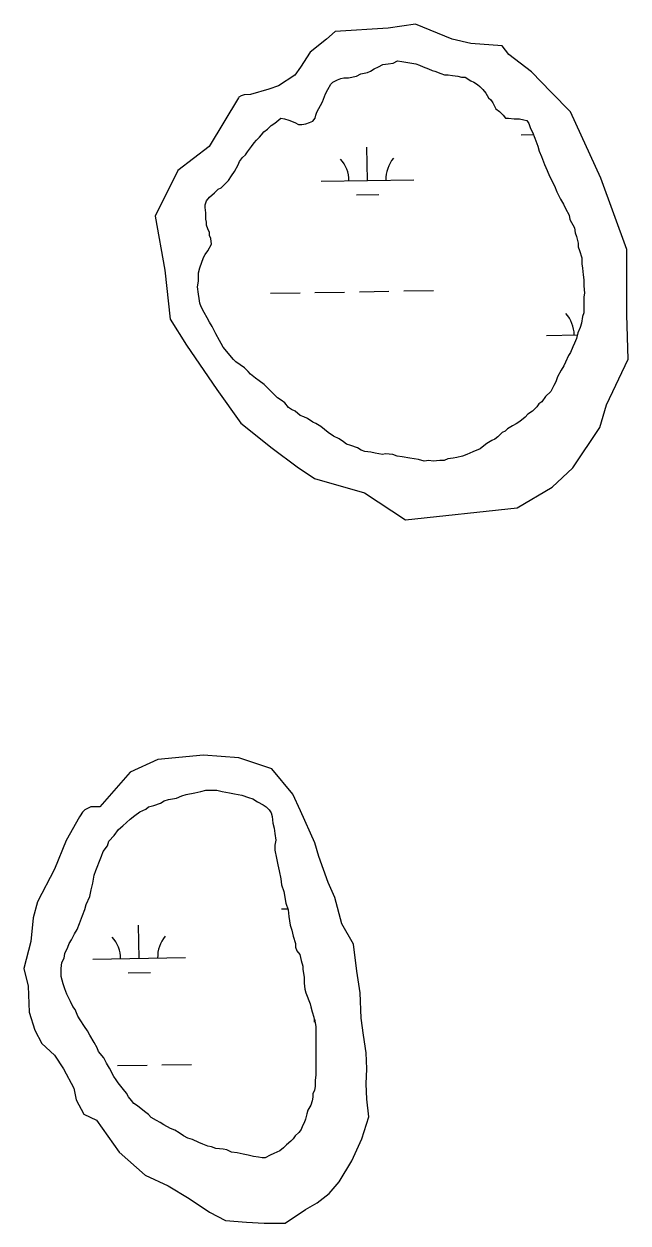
# Model space of a CAD drawing. Extents: x 3903937 to 3942190, y 260677 to 286651.
# Drawn here: x 3938567 to 3939220, y 275461 to 276757 of the extents above; entities that cross this region are included whole.
import ezdxf

# ---------------------------------------------------------------- set-up
doc = ezdxf.new("R2010")
doc.units = 0
doc.layers.add('V-RIVR-EDGE', color=7, linetype='Continuous')
doc.layers.add('V-WETL-SWMP', color=7, linetype='Continuous')

msp = doc.modelspace()

# ---------------------------------------------------------------- linework, layer by layer
at = {"layer": 'V-RIVR-EDGE'}
for points in [[(3938799.4, 276677.3), (3938767.7, 276624.6), (3938733.7, 276598.8), (3938709.1, 276549.5), (3938719.6, 276490.9), (3938725.5, 276438.2), (3938743.1, 276410), (3938775.9, 276362), (3938801.7, 276325.6), (3938835.7, 276298.7), (3938862.7, 276278.7), (3938881.4, 276265.8), (3938935.3, 276250.6), (3938979.9, 276221.3), (3939100.6, 276234.2), (3939138.2, 276256.5), (3939160.4, 276277.6), (3939189.7, 276320.9), (3939196.8, 276345.6), (3939220.2, 276394.8), (3939219, 276442.9), (3939219, 276513.2), (3939190.9, 276590.6), (3939158.1, 276662.1), (3939137, 276683.2), (3939115.9, 276705.5), (3939091.3, 276724.2), (3939084.2, 276733.6), (3939050.2, 276735.9), (3939030.3, 276740.6), (3938990.4, 276757), (3938961.1, 276752.4), (3938903.7, 276748.8), (3938894.3, 276740.6), (3938876.7, 276726.6), (3938866.2, 276710.2), (3938860.3, 276701.9), (3938842.7, 276690.2), (3938832.2, 276686.7), (3938812.3, 276680.8), (3938805.4, 276680.4), (3938802.2, 276679.4), (3938799.8, 276677.9), (3938799.4, 276677.4), (3938799.4, 276677.3)], [(3938627.6, 275900.4), (3938613, 275874.9), (3938600.3, 275843.9), (3938582.1, 275808.4), (3938577.5, 275791.1), (3938574.8, 275765.6), (3938567.5, 275736.5), (3938572, 275717.3), (3938573, 275689.1), (3938579.3, 275670), (3938586.6, 275655.4), (3938600.3, 275642.7), (3938610.3, 275628.1), (3938621.2, 275607.1), (3938623.9, 275594.4), (3938632.1, 275578.9), (3938645.8, 275572.5), (3938670.4, 275537.9), (3938698.6, 275513.3), (3938723.2, 275501.5), (3938746, 275487.8), (3938767.8, 275473.3), (3938785.1, 275464.2), (3938807.9, 275462.3), (3938827, 275461.4), (3938849.8, 275461.4), (3938871.7, 275476), (3938884.4, 275483.3), (3938897.2, 275493.3), (3938908.1, 275506.1), (3938921.7, 275528.8), (3938932.7, 275552.5), (3938940, 275576.2), (3938938.1, 275595.3), (3938937.2, 275611.7), (3938938.1, 275628.1), (3938937.2, 275645.4), (3938934.5, 275664.5), (3938931.8, 275682.7), (3938930.8, 275710.1), (3938927.2, 275733.7), (3938923.6, 275762.9), (3938910.8, 275784.7), (3938903.5, 275813), (3938896.2, 275829.4), (3938886.2, 275857.6), (3938881.7, 275872.2), (3938866.2, 275906.8), (3938858, 275925), (3938835.2, 275952.3), (3938799.7, 275964.1), (3938761.5, 275966.9), (3938712.3, 275962.3), (3938682.2, 275948.6), (3938649.4, 275911.3), (3938639.9, 275911.1), (3938633.2, 275907.8), (3938630.7, 275905.5), (3938628.2, 275901.3)]]:
    msp.add_lwpolyline(points, close=True, dxfattribs=at)
at = {"layer": 'V-WETL-SWMP'}
for p, q in [((3939104.8, 276637.3), (3939118.1, 276637.6)), ((3938938.6, 276588), (3938938, 276624)), ((3938888.6, 276587.1), (3938988.6, 276588.8)), ((3938926.9, 276572.3), (3938950.9, 276572.7)), ((3938977.9, 276468.6), (3939009.9, 276469.1)), ((3938833.9, 276466), (3938865.9, 276466.6)), ((3938881.9, 276466.9), (3938913.9, 276467.4)), ((3938929.9, 276467.7), (3938961.9, 276468.3)), ((3939132, 276420.5), (3939165.6, 276421.1)), ((3938845.6, 275800.8), (3938852.6, 275800.9)), ((3938691.9, 275747.3), (3938691.3, 275783.3)), ((3938641.9, 275746.4), (3938741.9, 275748.2)), ((3938680.2, 275731.7), (3938704.2, 275732.1)), ((3938668.5, 275631.5), (3938700.5, 275632)), ((3938716.5, 275632.3), (3938748.5, 275632.9))]:
    msp.add_line(p, q, dxfattribs=at)
for points in [[(3938793.9, 276394.4), (3938782.8, 276407.9), (3938780.4, 276411.8), (3938778.8, 276415), (3938774.9, 276422.2), (3938770.9, 276430.1), (3938767.8, 276434.9), (3938765.4, 276439.6), (3938762.2, 276445.2), (3938759, 276451.5), (3938757.5, 276455.5), (3938756.7, 276460.3), (3938755.9, 276465), (3938755.1, 276473), (3938755.9, 276479.3), (3938755.9, 276483.3), (3938755.9, 276488), (3938757.5, 276493.6), (3938761.5, 276504.7), (3938763.1, 276507.9), (3938766.2, 276511.8), (3938770.2, 276519), (3938769.4, 276525.3), (3938767.8, 276528.5), (3938767.8, 276531.7), (3938766.3, 276535.7), (3938764.7, 276539.6), (3938764.7, 276542.8), (3938763.9, 276546), (3938763.9, 276549.2), (3938763.9, 276553.1), (3938763.1, 276558.7), (3938763.1, 276561.8), (3938764.7, 276565.8), (3938767.9, 276569.8), (3938773.4, 276574.5), (3938777.4, 276578.5), (3938780.6, 276580.1), (3938783.8, 276583.3), (3938788.5, 276588), (3938791.7, 276592.8), (3938794.9, 276597.5), (3938798.9, 276604.7), (3938800.4, 276608.6), (3938803.6, 276612.6), (3938806.8, 276615.8), (3938809.2, 276618.9), (3938813.2, 276624.5), (3938816.3, 276628.5), (3938818.7, 276631.6), (3938821.9, 276634.8), (3938824.3, 276637.2), (3938826.7, 276640.4), (3938830.6, 276643.5), (3938834.6, 276647.5), (3938838.6, 276649.9), (3938844.9, 276655.4), (3938848.9, 276654.6), (3938853.7, 276653), (3938860, 276650.6), (3938864, 276648.3), (3938867.9, 276648.3), (3938871.9, 276649), (3938875.9, 276650.6), (3938879.8, 276652.2), (3938882.2, 276655.4), (3938883, 276658.6), (3938883.8, 276661.7), (3938886.2, 276665.7), (3938887.8, 276668.9), (3938890.2, 276672.8), (3938893.4, 276681.6), (3938895.7, 276686.3), (3938898.9, 276691.9), (3938901.3, 276694.3), (3938906.1, 276696.6), (3938910, 276698.2), (3938913.2, 276699), (3938918, 276699), (3938926.7, 276700.6), (3938931.5, 276703), (3938938.6, 276704.5), (3938941.8, 276706.1), (3938945.8, 276708.5), (3938950.5, 276710.9), (3938955.3, 276713.3), (3938960.9, 276714), (3938966.4, 276714.8), (3938971.2, 276717.2), (3938975.9, 276716.4), (3938982.3, 276715.6), (3938991, 276714), (3938995, 276712.4), (3938998.9, 276710.8), (3939004.5, 276708.5), (3939008.5, 276706.9), (3939011.6, 276706.1), (3939018, 276703.7), (3939021.9, 276702.1), (3939025.9, 276702.1), (3939030.7, 276701.3)], [(3939030.7, 276701.3), (3939036.2, 276700.5), (3939040.2, 276699.7), (3939044.2, 276699.7), (3939050.5, 276695.7), (3939053.7, 276694.1), (3939057.7, 276691.7), (3939060, 276689.4), (3939063.2, 276686.2), (3939066.4, 276682.2), (3939069.5, 276677.4), (3939071.9, 276675.1), (3939074.3, 276671.9), (3939077.5, 276665.5), (3939081.4, 276662.4), (3939085.4, 276658.4), (3939087.8, 276655.2), (3939091, 276655.2), (3939097.3, 276654.4), (3939102.9, 276654.4), (3939107.6, 276653.6), (3939110.8, 276652.8), (3939113.2, 276649.6), (3939114.7, 276644.1), (3939117.1, 276640.1), (3939119.5, 276633.8), (3939122.7, 276625), (3939124.2, 276619.5), (3939126.6, 276613.9), (3939129.8, 276605.2), (3939133, 276598.8), (3939135.3, 276592.5), (3939140.9, 276582.1), (3939143.3, 276575.8), (3939147.2, 276567.9), (3939150.4, 276562.3), (3939152.8, 276557.5), (3939156.7, 276550.4), (3939157.5, 276545.6), (3939162.3, 276536.9), (3939163.1, 276531.3), (3939164.6, 276527.4), (3939166.2, 276520.2), (3939166.2, 276516.3), (3939167.8, 276512.3), (3939170.2, 276504.3), (3939170.2, 276498), (3939171, 276493.2), (3939171.7, 276486.1), (3939172.5, 276480.5), (3939172.5, 276474.2), (3939173.3, 276466.2), (3939172.5, 276462.3), (3939172.5, 276457.5), (3939172.5, 276450.4), (3939172.5, 276444.8), (3939170.9, 276440.9), (3939170.1, 276433.7), (3939168.5, 276429), (3939166.1, 276423.4), (3939164.5, 276417.1), (3939162.2, 276412.3), (3939160.6, 276408.3), (3939158.2, 276402), (3939155.8, 276398.8), (3939152.6, 276391.7), (3939151, 276387.7), (3939147.8, 276382.9), (3939143.9, 276375.8), (3939142.3, 276370.3), (3939139.9, 276366.3), (3939136.7, 276359.9), (3939131.2, 276354.4), (3939127.2, 276348.8), (3939124, 276346.5), (3939121.6, 276343.3), (3939116.9, 276338.5), (3939112.1, 276335.4), (3939108.9, 276332.2), (3939103.4, 276327.4), (3939099.4, 276325.1), (3939095.4, 276322.7), (3939089.9, 276319.5), (3939087.5, 276317.1), (3939084.3, 276315.5), (3939079.5, 276310.8), (3939076.4, 276308.4), (3939073.2, 276306.8), (3939067.6, 276303.7), (3939064.4, 276301.3), (3939060.5, 276298.1), (3939052.5, 276294.9), (3939046.2, 276291.8), (3939041.4, 276290.2), (3939035.1, 276288.6), (3939031.1, 276287.8), (3939025.5, 276287), (3939021.6, 276285.4), (3939016.8, 276285.4), (3939009.7, 276284.7), (3939004.9, 276285.5)], [(3939004.9, 276285.5), (3939000.1, 276284.7), (3938993.8, 276286.3), (3938989, 276287.1), (3938984.3, 276287.9), (3938976.3, 276289.5), (3938970.8, 276290.2), (3938966, 276291.8), (3938958.1, 276292.6), (3938954.9, 276291.9), (3938951, 276292.6), (3938947, 276293.4), (3938942.2, 276294.2), (3938935.9, 276295), (3938931.9, 276296.6), (3938927.9, 276299), (3938920.8, 276301.4), (3938916, 276303), (3938912.9, 276305.4), (3938908.1, 276308.6), (3938901.8, 276311.7), (3938896.2, 276315.7), (3938892.2, 276318.9), (3938888.3, 276322.1), (3938882.7, 276325.2), (3938879.6, 276326.8), (3938874, 276330.8), (3938870, 276332.4), (3938866.1, 276334), (3938860.5, 276338.8), (3938856.6, 276340.3), (3938853.4, 276342.7), (3938849.4, 276347.5), (3938845.5, 276350.7), (3938841.5, 276353.1), (3938836.7, 276357.8), (3938834.4, 276360.2), (3938832, 276362.6), (3938827.2, 276367.4), (3938821.7, 276371.3), (3938817.7, 276374.5), (3938812.1, 276378.5), (3938809.8, 276381.7), (3938805.8, 276385.6), (3938796.3, 276392), (3938793.9, 276394.4)], [(3938614.8, 275759.6), (3938616.4, 275763.6), (3938618.8, 275767.6), (3938621.9, 275773.9), (3938625.1, 275778.7), (3938627.5, 275785), (3938630.7, 275793.8), (3938633.1, 275800.1), (3938634.7, 275805.7), (3938638.6, 275814.4), (3938640.2, 275821.5), (3938641.8, 275828.7), (3938643.4, 275837.4), (3938645, 275842.2), (3938646.6, 275846.1), (3938649, 275852.5), (3938651.4, 275858), (3938653, 275862.8), (3938657.7, 275869.1), (3938659.3, 275873.9), (3938664.9, 275880.2), (3938669.7, 275886.6), (3938674.4, 275890.5), (3938682.4, 275897.7), (3938687.1, 275901.6), (3938692.7, 275905.6), (3938699, 275908.8), (3938702.2, 275911.1), (3938707.8, 275912.7), (3938714.9, 275915.1), (3938718.9, 275917.5), (3938723.6, 275919.1), (3938732.4, 275920.6), (3938737.9, 275923), (3938742.7, 275924.6), (3938752.2, 275926.2), (3938758.6, 275927.8), (3938764.1, 275929.3), (3938771.3, 275929.3), (3938776, 275929.3), (3938781.6, 275927.7), (3938785.6, 275926.9), (3938789.5, 275926.1), (3938795.1, 275925.3), (3938799, 275924.5), (3938803, 275923.8), (3938810.2, 275921.4), (3938814.9, 275919.8), (3938819.7, 275916.6), (3938826, 275913.4), (3938829.2, 275911), (3938832.4, 275907.9), (3938834.7, 275904.7), (3938835.5, 275900.7), (3938836.3, 275893.6), (3938837.9, 275888), (3938838.7, 275882.5), (3938839.5, 275875.3), (3938838.7, 275869.8), (3938838.7, 275864.2), (3938840.2, 275855.5), (3938841.8, 275848.3), (3938843.4, 275842), (3938845, 275833.2), (3938845.8, 275826.9), (3938848.2, 275819.7), (3938850.5, 275807), (3938852.9, 275799.9), (3938853.7, 275792.8), (3938855.3, 275783.2), (3938856.8, 275777.7), (3938858.4, 275771.3), (3938860.8, 275763.4), (3938860.8, 275759.4), (3938862.4, 275755.5), (3938865.6, 275751.5), (3938867.1, 275745.1), (3938868.7, 275738.8), (3938868.7, 275735.6), (3938870.3, 275726.9), (3938870.3, 275720.5), (3938871.1, 275714.2), (3938871.9, 275710.2), (3938876.6, 275698.3), (3938877.4, 275695.1), (3938879, 275689.6), (3938880.6, 275684), (3938881.4, 275678.5), (3938881.4, 275681.6), (3938882.9, 275673.7), (3938882.9, 275667.3), (3938882.9, 275661.8), (3938882.9, 275656.2), (3938882.9, 275651.5), (3938882.9, 275647.5), (3938882.9, 275641.2), (3938882.9, 275636.4), (3938882.9, 275629.3), (3938882.9, 275626.1), (3938882.9, 275621.3), (3938882.1, 275615.8)], [(3938882.1, 275615.8), (3938882.1, 275612.6), (3938882.1, 275609.4), (3938881.3, 275604.7), (3938879.7, 275601.5), (3938879.7, 275597.5), (3938878.9, 275593.5), (3938877.3, 275588.8), (3938874.1, 275583.2), (3938873.3, 275579.3), (3938871.7, 275573.7), (3938870.2, 275569.7), (3938868.6, 275566.6), (3938867, 275562.6), (3938864.6, 275559.4), (3938860.6, 275555.5), (3938858.2, 275552.3), (3938855.8, 275549.9), (3938851.1, 275546), (3938847.9, 275542.8), (3938843.9, 275539.6), (3938837.6, 275536.4), (3938833.6, 275534.9), (3938828.1, 275531.7), (3938824.9, 275531.7), (3938820.9, 275532.5), (3938815.4, 275533.3), (3938809.8, 275534.9), (3938804.3, 275535.7), (3938801.1, 275536.5), (3938797.9, 275537.3), (3938791.6, 275538.1), (3938786.8, 275540.5), (3938782.8, 275541.2), (3938774.9, 275542), (3938770.1, 275543.6), (3938766.2, 275544.4), (3938760.6, 275546.8), (3938756.6, 275548.4), (3938749.5, 275551.6), (3938744.7, 275553.2), (3938740, 275555.6), (3938735.2, 275558.8), (3938730.5, 275561.9), (3938725.7, 275563.5), (3938718.6, 275567.5), (3938714.6, 275569.9), (3938710.6, 275572.3), (3938705.1, 275575.4), (3938701.9, 275578.6), (3938697.9, 275581.8), (3938690, 275588.2), (3938686.1, 275590.5), (3938683.7, 275593.7), (3938680.5, 275597.7), (3938678.1, 275601.7), (3938675, 275605.6), (3938669.4, 275612.8), (3938667, 275616), (3938664.7, 275619.9), (3938659.9, 275628.7), (3938656.7, 275634.2), (3938653.6, 275639.8), (3938648, 275646.9), (3938646.4, 275650.9), (3938643.3, 275656.4), (3938638.5, 275664.4), (3938636.1, 275669.2), (3938633, 275673.9), (3938628.2, 275681.1), (3938625.8, 275685), (3938622.7, 275692.2), (3938620.3, 275695.4), (3938617.9, 275700.9), (3938613.9, 275708.9), (3938611.6, 275714.4), (3938610, 275720), (3938607.6, 275727.9), (3938607.6, 275731.9), (3938607.6, 275736.6), (3938608.4, 275743), (3938610.8, 275747.7), (3938611.6, 275752.5), (3938614.8, 275759.6)]]:
    msp.add_lwpolyline(points, dxfattribs=at)
for centre, start, end in [((3938993.8, 276589.4), 140.2366, 181.7802), ((3938883.4, 276587.5), 0.2366, 41.7802), ((3939126.8, 276420.9), 0.2366, 41.7802), ((3938636.7, 275746.8), 0.2366, 41.7802), ((3938747.1, 275748.8), 140.2366, 181.7802)]:
    msp.add_arc(centre, 35.2, start, end, dxfattribs=at)

doc.saveas('drawing.dxf')
